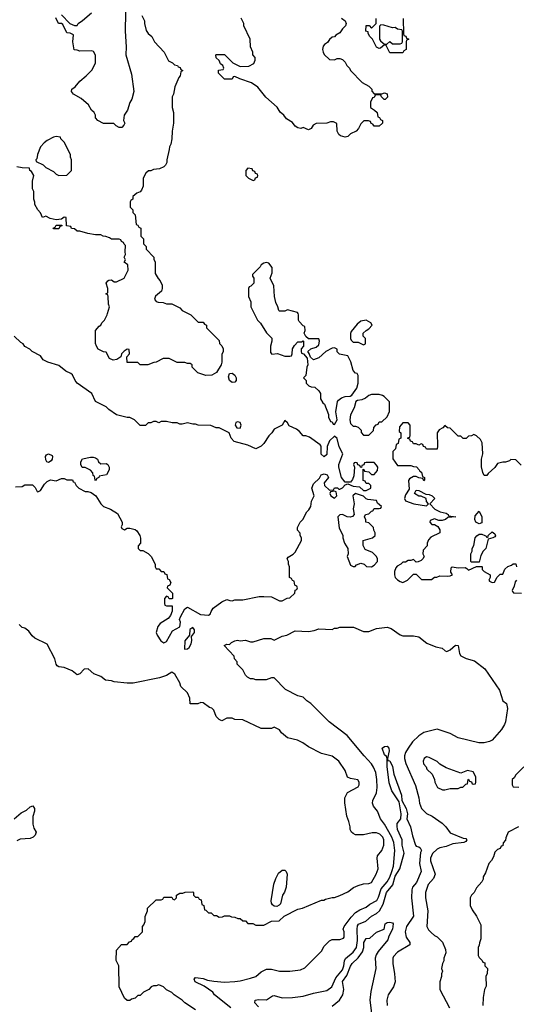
# Model space of a CAD drawing. Header units: inches. Extents: x 2348341 to 2479810, y 460419 to 613669.
# Tile 636 of 656: x 2431912 to 2435693, y 584738 to 592238. Entities that reach past the tile are written whole.
import ezdxf

# ---------------------------------------------------------------- set-up
doc = ezdxf.new("R2010")
doc.units = ezdxf.units.IN
doc.header["$MEASUREMENT"] = 0
doc.layers.add('C4538', color=7, linetype='Continuous')
doc.layers.add('C4539', color=7, linetype='Continuous')

msp = doc.modelspace()

# ---------------------------------------------------------------- linework, layer by layer
at = {"layer": 'C4538', "color": 2}
for points, elevation in [([(2433194, 590000), (2433214, 589990), (2433270, 589934), (2433310, 589934), (2433318, 589918), (2433334, 589910), (2433334, 589890), (2433430, 589794), (2433432.7, 589772.7), (2433450, 589754), (2433462, 589730), (2433462, 589710), (2433451.6, 589688.4), (2433452, 589630), (2433444.7, 589610), (2433411.3, 589550), (2433374, 589530), (2433330, 589529), (2433269.3, 589549.3), (2433226, 589590), (2433226, 589610), (2433210, 589618), (2433190, 589618), (2433170, 589626), (2433110, 589626), (2433050, 589658), (2433003.6, 589656.4), (2432951.6, 589628.4), (2432932.7, 589627.3), (2432888.4, 589608.4), (2432830, 589608), (2432810, 589626), (2432730, 589626), (2432728, 589670), (2432747.3, 589692.7), (2432746, 589726), (2432730, 589728), (2432706.4, 589713.6), (2432687.1, 589692.9), (2432682, 589670), (2432650.7, 589649.3), (2432624, 589644), (2432596.4, 589656.4), (2432570, 589706), (2432550, 589708), (2432510, 589728), (2432495.3, 589750), (2432488.4, 589771.6), (2432488, 589870), (2432516.4, 589903.6), (2432528.4, 589911.6), (2432538, 589930), (2432558, 589950), (2432578, 589990), (2432580.9, 590000)], 66), ([(2433697, 590000), (2433722, 589950), (2433745.4, 589925.4), (2433790, 589854), (2433831.6, 589811.6), (2433832, 589790), (2433821, 589750), (2433822.8, 589702.8), (2433831.3, 589691.3), (2433875.3, 589695.3), (2433930, 589674), (2433970, 589674), (2433982, 589678), (2433987.3, 589692.7), (2433988.7, 589730), (2434003.2, 589756.8), (2434030, 589784.7), (2434056.4, 589783.6), (2434070, 589792), (2434074, 589790), (2434074, 589750), (2434054, 589730), (2434054, 589710), (2434058, 589698), (2434072.7, 589692.7), (2434099.6, 589659.6), (2434104.7, 589610), (2434098, 589590), (2434091.6, 589528.4), (2434074, 589510), (2434094, 589490), (2434094, 589470), (2434114, 589450), (2434130, 589442), (2434159.6, 589439.6), (2434190.9, 589410.9), (2434202, 589390), (2434202, 589350), (2434219.6, 589319.6), (2434232, 589310), (2434262, 589230), (2434262, 589210), (2434278, 589178), (2434290, 589174), (2434298, 589158), (2434310, 589154), (2434328, 589190), (2434319.3, 589250), (2434331.5, 589328.5), (2434338.9, 589341.1), (2434361.3, 589358.7), (2434390, 589366.7), (2434429.5, 589370.5), (2434441.5, 589378.5), (2434478, 589430), (2434489, 589469), (2434488, 589528), (2434482, 589542), (2434470, 589546), (2434450, 589566), (2434432.5, 589632.5), (2434410, 589678), (2434348, 589690), (2434329.1, 589709.1), (2434328, 589728), (2434310, 589738), (2434290, 589735.3), (2434242, 589710), (2434190, 589662), (2434150, 589648), (2434127.3, 589667.3), (2434116.4, 589696.4), (2434106, 589710), (2434128, 589732), (2434170, 589744.7), (2434190, 589762), (2434195.3, 589790), (2434190, 589806), (2434110, 589806), (2434090, 589826), (2434078, 589850), (2434086, 589870), (2434082, 589902), (2434070, 589906), (2434040.2, 589940.2), (2434035.3, 589950), (2434035.3, 589990), (2434031.6, 590000)], 70), ([(2431880.4, 588679.6), (2431930, 588682), (2431950, 588694), (2432010, 588694), (2432030, 588674), (2432044.7, 588644.7), (2432050, 588642), (2432070, 588652), (2432099.3, 588700.7), (2432119.5, 588720.5), (2432146.8, 588733.2), (2432190, 588724.7), (2432230, 588742), (2432250, 588742), (2432270, 588734), (2432312.7, 588732.7), (2432318, 588718), (2432330, 588714), (2432342, 588690), (2432362, 588670), (2432410, 588644.7), (2432430, 588644.7), (2432455.3, 588635.3), (2432490.7, 588610.7), (2432530.7, 588550.7), (2432550.7, 588530.7), (2432602, 588510), (2432655.9, 588475.9), (2432691.3, 588410), (2432692, 588390), (2432684.7, 588375.3), (2432690, 588362), (2432710, 588352), (2432730, 588364.7), (2432750, 588366), (2432790, 588354), (2432804.5, 588344.5), (2432826, 588310), (2432831.6, 588288.4), (2432832, 588250), (2432814, 588230), (2432814, 588210), (2432830, 588194), (2432850, 588194), (2432890, 588172), (2432912, 588150), (2432942, 588090), (2432942, 588070), (2432950, 588054), (2432970, 588054), (2432990, 588034), (2433010, 588034), (2433018, 588018), (2433031.6, 588011.6), (2433038, 587978), (2433050, 587974), (2433062, 587950), (2433054, 587930), (2433038, 587922), (2433034, 587910), (2433074, 587870), (2433074, 587830), (2433070, 587826), (2433050, 587826), (2433042, 587842), (2433030, 587846), (2433014, 587830), (2433014, 587790), (2433018, 587778), (2433030, 587774), (2433072.7, 587772.7), (2433072.7, 587732.7), (2433059.8, 587700.2), (2433042, 587678), (2432982, 587638), (2432964.5, 587615.5), (2432951.3, 587570), (2432958, 587550), (2432987.5, 587507.5), (2433010, 587492), (2433030, 587502), (2433076.4, 587583.6), (2433130, 587614), (2433135.3, 587650), (2433128, 587670), (2433135.3, 587690), (2433168.7, 587751.3), (2433190, 587762), (2433287.5, 587707.5), (2433350, 587702.8), (2433362, 587710), (2433369.3, 587730.7), (2433385.6, 587754.4), (2433450, 587804.7), (2433490, 587822), (2433512.7, 587812.7), (2433530, 587812), (2433550, 587818), (2433610, 587818), (2433736.4, 587843.6), (2433770, 587844.7), (2433830, 587842), (2433890, 587812), (2433910, 587812), (2433948.4, 587831.6), (2433970, 587834), (2434006, 587870), (2434008.4, 587891.6), (2434022, 587898), (2434026, 587910), (2434022, 587922), (2434006, 587930), (2434002, 587962), (2433990, 587966), (2433982, 587982), (2433966, 587990), (2433966, 588070), (2433958, 588090), (2433958, 588110), (2433948, 588130), (2433956.4, 588143.6), (2433993.6, 588166.4), (2434010, 588182), (2434058, 588270), (2434058, 588290), (2434048, 588310), (2434047.3, 588327.3), (2434028, 588350), (2434028, 588370), (2434048, 588410), (2434068.9, 588431.1), (2434098, 588490), (2434114.6, 588505.4), (2434128, 588530), (2434134, 588570), (2434154, 588610), (2434135.3, 588670), (2434150, 588702), (2434194, 588746), (2434208, 588770), (2434230, 588778), (2434252, 588770), (2434262, 588750), (2434231.3, 588710), (2434232, 588690), (2434270, 588654), (2434302, 588658), (2434310, 588672), (2434331.6, 588671.6), (2434342, 588662), (2434350, 588662), (2434370, 588672), (2434390, 588694), (2434410, 588702), (2434450, 588684), (2434498.8, 588678.8), (2434530, 588652), (2434550, 588652), (2434586, 588670), (2434586, 588690), (2434570, 588706), (2434550, 588706), (2434542, 588722), (2434528.4, 588728.4), (2434526, 588814), (2434532.7, 588812.7), (2434538, 588798), (2434570, 588794), (2434590, 588774), (2434610, 588774), (2434636.4, 588803.6), (2434638, 588830), (2434630, 588846), (2434610, 588866), (2434550, 588866), (2434538, 588862), (2434532.7, 588847.3), (2434518, 588842), (2434514, 588826), (2434506, 588830), (2434502, 588842), (2434487.3, 588847.3), (2434482, 588862), (2434470, 588866), (2434458, 588862), (2434454, 588850), (2434462, 588830), (2434455.3, 588764.7), (2434445.5, 588734.5), (2434430, 588714), (2434390, 588714), (2434361.2, 588750), (2434341.2, 588830), (2434341.2, 588850), (2434373.2, 588930), (2434345.2, 588985.2), (2434328.4, 589048.4), (2434310, 589066), (2434272, 589030), (2434252.7, 588987.3), (2434250, 588926), (2434230, 588908), (2434208.4, 588928.4), (2434208, 588990), (2434200.4, 589000.4), (2434118, 589058), (2434090, 589068.7), (2434069.1, 589069.1), (2434042, 589102), (2434019, 589119), (2433963.1, 589143.1), (2433950, 589166), (2433930, 589186), (2433911.1, 589148.9), (2433850, 589118), (2433832, 589090), (2433810, 589068), (2433771.1, 589008.9), (2433750.9, 588989.1), (2433710, 588968), (2433650, 588998), (2433545.8, 589025.8), (2433521.2, 589050), (2433506, 589090), (2433430, 589128), (2433408.9, 589128.9), (2433367.3, 589147.3), (2433271.6, 589148.4), (2433250, 589158), (2433230, 589158), (2433190, 589168), (2433150, 589158), (2433130, 589158), (2433110, 589168), (2433071.6, 589168.4), (2433030, 589178), (2432990, 589178), (2432970, 589168), (2432950, 589178), (2432930, 589178), (2432910, 589166), (2432890, 589166), (2432870, 589146), (2432830, 589146), (2432786, 589190), (2432750, 589208), (2432730, 589208), (2432650, 589228), (2432590, 589268), (2432570, 589288), (2432489.2, 589329.2), (2432462, 589390), (2432350, 589468.7), (2432334, 589490), (2432312.7, 589532.7), (2432302, 589542), (2432262, 589562), (2432210, 589604), (2432126, 589630), (2432090, 589648), (2432070, 589678), (2432006, 589710), (2431988.4, 589728.4), (2431950, 589748), (2431938, 589770), (2431919, 589779), (2431868.4, 589828.4)], 70), ([(2435730, 588846), (2435690, 588886), (2435652.7, 588887.3), (2435642, 588878), (2435611.6, 588868.4), (2435590, 588868), (2435550, 588858), (2435530, 588828), (2435479.6, 588780.4), (2435470, 588766), (2435450, 588766), (2435438, 588790), (2435428.4, 588831.6), (2435428, 588890), (2435438, 588930), (2435434.6, 589014.6), (2435420.4, 589040.4), (2435390, 589068), (2435370, 589078), (2435351.6, 589068.4), (2435330, 589066), (2435311.6, 589048.4), (2435288.4, 589048.4), (2435270, 589066), (2435250, 589066), (2435190, 589126), (2435168.4, 589128.4), (2435150, 589146), (2435134, 589130), (2435105.4, 589114.6), (2435092, 589090), (2435094, 588990), (2435090, 588966), (2435010, 588966), (2435002, 588982), (2434987.3, 588987.3), (2434982, 589002), (2434970, 589006), (2434950, 588998), (2434930, 589006), (2434910, 589006), (2434902, 589022), (2434887.3, 589027.3), (2434882, 589042), (2434867.3, 589047.3), (2434867.3, 589052.7), (2434882, 589058), (2434886, 589070), (2434886, 589150), (2434870, 589166), (2434830, 589166), (2434803.6, 589136.4), (2434802, 589102), (2434814, 589090), (2434814, 589050), (2434798, 589042), (2434794, 589010), (2434778, 589002), (2434774, 588970), (2434754, 588950), (2434752.7, 588892.7), (2434790, 588842), (2434890, 588842), (2434910, 588834), (2434932.7, 588832.7), (2434954, 588810), (2434958, 588798), (2434971.6, 588791.6), (2434978, 588758), (2434994, 588750), (2434994, 588730), (2434990, 588726), (2434982, 588742), (2434950, 588748), (2434930, 588758), (2434910, 588758), (2434879.6, 588740.4), (2434871.6, 588728.4), (2434876.9, 588663.1), (2434850, 588618), (2434841, 588590), (2434850, 588572), (2434914, 588550), (2435010, 588534), (2435026, 588550), (2435008.4, 588568.4), (2435006, 588590), (2434970, 588608), (2434950, 588608), (2434918, 588630), (2434930, 588654), (2434950, 588652), (2435003.6, 588623.6), (2435030, 588622), (2435051.6, 588611.6), (2435074, 588590), (2435034, 588550), (2435074, 588510), (2435114, 588490), (2435158.8, 588478.8), (2435174, 588470), (2435178, 588458), (2435232, 588450), (2435172.7, 588447.3), (2435154, 588430), (2435130, 588422), (2435103.1, 588423.1), (2435070, 588435.3), (2435038, 588422), (2435034, 588410), (2435050, 588394), (2435070, 588394), (2435096.9, 588376.9), (2435111.6, 588351.6), (2435112, 588330), (2435043.6, 588296.4), (2435023.6, 588276.4), (2435014, 588250), (2435014, 588230), (2434983.6, 588196.4), (2434982, 588170), (2434992, 588148), (2434982, 588130), (2434970, 588118), (2434947.3, 588107.3), (2434930, 588106), (2434910, 588126), (2434890, 588118), (2434870, 588118), (2434850, 588106), (2434830, 588106), (2434814, 588090), (2434785.4, 588074.6), (2434776.9, 588063.1), (2434765.4, 588034.6), (2434766, 588010), (2434771.3, 587990), (2434790, 587971.3), (2434810, 587958), (2434830, 587952), (2434866, 587970), (2434910, 588014), (2434930, 588014), (2434972.7, 587972.7), (2435047.3, 587972.7), (2435070, 587992), (2435087.3, 587992.7), (2435110, 588002), (2435170, 587998), (2435190, 588001), (2435208, 588010), (2435195.3, 588030), (2435198, 588062), (2435206, 588070), (2435250, 588062.8), (2435304.7, 588064.7), (2435318, 588058), (2435330, 588044.7), (2435390, 588074), (2435430, 588074), (2435434, 588070), (2435434, 588050), (2435450, 588034), (2435494, 588010), (2435494, 587990), (2435484.7, 587970), (2435490, 587962), (2435510, 587952), (2435527.3, 587952.7), (2435547.3, 587992.7), (2435570, 588014), (2435590, 588014), (2435607.3, 588052.7), (2435630, 588074), (2435656.4, 588083.6), (2435670, 588094), (2435690, 588094), (2435694, 588070)], 70), ([(2435694, 587970), (2435683.6, 587956.4), (2435676.9, 587923.1), (2435662, 587890), (2435663.6, 587883.6), (2435672.7, 587872.7), (2435732, 587870)], 70), ([(2433250, 584695.3), (2433169.1, 584749.1), (2433148, 584770), (2433088.9, 584808.9), (2433070, 584828), (2433028.4, 584848.4), (2433006, 584870), (2432970, 584886), (2432950, 584878), (2432930, 584878), (2432914, 584870), (2432894, 584850), (2432854, 584830), (2432830, 584806), (2432810, 584806), (2432790, 584786), (2432763.6, 584776.4), (2432750, 584766), (2432730, 584766), (2432710, 584786), (2432668, 584870), (2432666, 585030), (2432647.3, 585072.7), (2432648.4, 585151.6), (2432687.3, 585192.7), (2432730, 585194), (2432747.3, 585212.7), (2432762, 585218), (2432767.3, 585232.7), (2432782, 585238), (2432790, 585254), (2432810, 585254), (2432846, 585290), (2432846, 585330), (2432856.4, 585343.6), (2432866, 585370), (2432867.3, 585407.3), (2432886, 585450), (2432886, 585470), (2432950, 585534), (2432990, 585534), (2433002, 585538), (2433010, 585554), (2433070, 585554), (2433078, 585538), (2433090, 585534), (2433106, 585550), (2433106, 585570), (2433130, 585584.7), (2433154.6, 585585.4), (2433172.7, 585592.7), (2433230, 585594), (2433234, 585590), (2433234, 585570), (2433250, 585554), (2433270, 585554), (2433278, 585538), (2433292.7, 585532.7), (2433298, 585498), (2433314, 585490), (2433318, 585458), (2433330, 585454), (2433350, 585434), (2433370, 585434), (2433390, 585414), (2433410, 585414), (2433430, 585402), (2433456.4, 585403.6), (2433470, 585412), (2433510, 585412), (2433523.6, 585403.6), (2433550, 585402), (2433572.7, 585392.7), (2433591.6, 585391.6), (2433610, 585374), (2433630, 585374), (2433650, 585354), (2433687.3, 585352.7), (2433710, 585342), (2433770, 585342), (2433828.9, 585371.1), (2433887.3, 585372.7), (2433926, 585410), (2434030, 585462), (2434066, 585470), (2434210, 585531.3), (2434228.4, 585531.6), (2434241.2, 585538.8), (2434290, 585551), (2434310, 585551), (2434350, 585566), (2434410, 585596), (2434452.5, 585627.5), (2434490, 585644), (2434530, 585656.3), (2434570, 585658.8), (2434590, 585664.7), (2434625.2, 585730), (2434641.2, 585770), (2434632.7, 585850), (2434637.2, 585870), (2434670, 585910.8), (2434685.6, 585950), (2434685.6, 585990), (2434677.6, 586010), (2434654.9, 586034.9), (2434630, 586045.1), (2434595.2, 586044.8), (2434530, 586028.7), (2434470, 586028), (2434450, 586038), (2434438, 586050), (2434428.7, 586070), (2434428.7, 586090), (2434419, 586130), (2434404, 586170), (2434388.4, 586271.6), (2434388, 586310), (2434408.9, 586351.1), (2434490, 586394), (2434498, 586410), (2434498, 586430), (2434487.3, 586447.3), (2434430, 586458), (2434408.9, 586468.9), (2434390, 586518), (2434342, 586590), (2434290, 586628.7), (2434210, 586648), (2434110, 586698), (2434068.9, 586728.9), (2434026, 586750), (2433950, 586768.7), (2433905.6, 586805.6), (2433890, 586828), (2433850, 586848), (2433830, 586838), (2433750, 586838), (2433610, 586906), (2433550, 586908), (2433530, 586918), (2433490, 586918), (2433450, 586898), (2433430, 586908), (2433408, 586930), (2433390, 586978), (2433373.6, 586993.6), (2433358, 586998), (2433310, 587035.3), (2433290, 587038), (2433267.3, 587027.3), (2433210, 587026), (2433208, 587070), (2433188.7, 587110), (2433138, 587158), (2433130, 587186), (2433094, 587254), (2433070, 587268), (2433030, 587242), (2432975.3, 587224.7), (2432775.3, 587184.7), (2432730, 587184), (2432630, 587194), (2432610, 587201.2), (2432566, 587206), (2432530, 587235.3), (2432476.5, 587256.5), (2432432.7, 587292.7), (2432402, 587290), (2432370, 587255.3), (2432350, 587248.7), (2432310, 587279), (2432250, 587304), (2432210, 587309), (2432196.4, 587316.4), (2432188.9, 587328.9), (2432179, 587370), (2432120.4, 587480.4), (2432026.3, 587526.3), (2432005.6, 587545.6), (2431980.4, 587580.4), (2431950, 587602), (2431929.1, 587609.1), (2431908, 587630)], 70), ([(2433519, 584710), (2433395.3, 584810), (2433382, 584830), (2433315.6, 584875.6), (2433249, 584910), (2433239, 584930), (2433250, 584941), (2433270, 584940.5), (2433310, 584934.9), (2433342, 584922), (2433390, 584915.5), (2433472.1, 584907.9), (2433550, 584911), (2433590, 584916), (2433670, 584936), (2433709.1, 584950.9), (2433750, 584984.7), (2433790, 585004.7), (2433830, 585004.7), (2433890, 584991.3), (2433970, 584991.3), (2434050, 585001), (2434083.1, 585016.9), (2434210, 585142), (2434230, 585182), (2434270, 585222), (2434290, 585231.3), (2434350, 585231.3), (2434377.2, 585242.8), (2434382, 585250), (2434382, 585290), (2434375.3, 585310), (2434382, 585330), (2434437, 585403), (2434470, 585438), (2434502, 585458), (2434550, 585478), (2434579.3, 585500.7), (2434630.9, 585529.1), (2434645.1, 585554.9), (2434663.6, 585616.4), (2434710, 585670.4), (2434730, 585705.5), (2434746.2, 585750), (2434757.2, 585790), (2434767.6, 585910), (2434760.7, 585970), (2434746, 586010), (2434690, 586109.3), (2434659.3, 586150), (2434635.3, 586210), (2434606.3, 586246.3), (2434597.2, 586270), (2434601.2, 586290), (2434629.4, 586350), (2434633.6, 586390), (2434631.6, 586450), (2434622.7, 586502.7), (2434605.4, 586545.4), (2434590, 586569), (2434534, 586630), (2434406.3, 586786.3), (2434269.3, 586889.3), (2434128, 587030), (2434098, 587050), (2434070, 587078), (2434030, 587088), (2433936.4, 587136.4), (2433850, 587226), (2433830, 587226), (2433788.4, 587208.4), (2433710, 587208.7), (2433690, 587218), (2433670, 587218), (2433646, 587230), (2433630, 587246), (2433610, 587286), (2433568.4, 587328.4), (2433567.3, 587347.3), (2433548.4, 587368.4), (2433546, 587390), (2433468, 587470), (2433490, 587482), (2433510, 587478), (2433524.8, 587495.2), (2433550, 587506), (2433570, 587510.7), (2433590, 587506), (2433630, 587510.8), (2433670, 587498), (2433690, 587498), (2433770, 587524.7), (2433823.6, 587523.6), (2433850, 587512), (2433910, 587542), (2433946, 587550), (2434010, 587582), (2434110, 587578), (2434154.6, 587585.4), (2434190, 587598), (2434290, 587592), (2434310, 587602), (2434330, 587602), (2434350, 587612), (2434430, 587612), (2434454, 587610), (2434530, 587578), (2434570, 587578), (2434630, 587601), (2434710.9, 587610.9), (2434739.8, 587599.8), (2434810, 587551.3), (2434830, 587544.7), (2434910, 587544.7), (2434950, 587536), (2435012, 587490), (2435081.4, 587461.4), (2435130, 587451.3), (2435151.1, 587431.1), (2435165.4, 587425.4), (2435190, 587438.8), (2435230, 587474.8), (2435250, 587471.3), (2435260.7, 587410), (2435270, 587391.3), (2435310.9, 587370.9), (2435374.8, 587354.8), (2435454.4, 587294.4), (2435564.7, 587130), (2435592, 587050), (2435618, 587030), (2435626, 586990), (2435612, 586890), (2435604.7, 586870), (2435582, 586830), (2435510, 586749), (2435490, 586739), (2435450, 586729), (2435409.1, 586729.1), (2435250, 586769), (2435190, 586802), (2435090, 586834), (2434990, 586809), (2434950, 586784), (2434903.4, 586736.6), (2434870, 586689), (2434850, 586655.3), (2434842, 586630), (2434842, 586610), (2434852.8, 586572.8), (2434925.8, 586405.8), (2434950.5, 586310), (2434956.3, 586270), (2434970.5, 586230.5), (2435010, 586191), (2435052, 586170), (2435130, 586118), (2435158, 586090), (2435190, 586044.7), (2435290, 586004.7), (2435310, 586002), (2435318, 585990), (2435310, 585978), (2435294, 585970), (2435210, 585960.7), (2435160.3, 585939.7), (2435111.3, 585930), (2435090, 585919.3), (2435054.2, 585885.8), (2435040.4, 585850), (2435040.5, 585830), (2435076, 585730), (2435064, 585696), (2435022.8, 585650), (2435002.8, 585590), (2435001, 585550), (2435020.7, 585450), (2435012, 585330), (2435025.4, 585305.4), (2435045.4, 585285.4), (2435070, 585262), (2435090, 585252), (2435131.1, 585211.1), (2435155.3, 585155.3), (2435156, 585130), (2435142, 585090), (2435142, 585070), (2435132, 585050), (2435124.7, 585010), (2435130.8, 584990), (2435124.7, 584970), (2435124.7, 584950), (2435111.3, 584910), (2435112, 584850), (2435184.7, 584710)], 66), ([(2433730, 584718), (2433702, 584750), (2433706, 584770), (2433730, 584773.4), (2433790, 584771.3), (2433836.4, 584803.6), (2433850, 584804.7), (2433910, 584786.8), (2433990, 584790.8), (2434070, 584801), (2434150, 584822.8), (2434250, 584842.8), (2434289.4, 584870.6), (2434319.3, 584940.7), (2434370, 585000.7), (2434379.7, 585030), (2434384.2, 585070), (2434392.5, 585087.5), (2434450, 585135.8), (2434477.2, 585170), (2434483.7, 585223.7), (2434480.4, 585310), (2434483.5, 585336.5), (2434491.3, 585348.7), (2434547.6, 585372.4), (2434590, 585408.4), (2434630, 585430.4), (2434650.9, 585449.1), (2434678.5, 585501.5), (2434705.4, 585590), (2434752.1, 585647.9), (2434770, 585714.9), (2434805.6, 585770), (2434839.5, 585890), (2434824.7, 585950), (2434824.5, 585990), (2434789.5, 586070), (2434786, 586094), (2434785.6, 586114.4), (2434814, 586150), (2434816, 586190), (2434800.2, 586280.2), (2434744.8, 586364.8), (2434725.4, 586425.4), (2434709.6, 586549.6), (2434709.4, 586609.4), (2434705.2, 586625.2), (2434690, 586639), (2434673.2, 586690), (2434690, 586702), (2434710, 586704), (2434724, 586690), (2434724.9, 586670), (2434712, 586610), (2434714, 586594), (2434730, 586592), (2434750.4, 586550), (2434762, 586490), (2434819.1, 586330), (2434821, 586290), (2434854.9, 586230), (2434864, 586190), (2434858.8, 586150), (2434888.2, 586090), (2434902, 586022), (2434924.7, 585950), (2434930, 585942), (2434950, 585938), (2434962, 585930), (2434970.7, 585910.7), (2434964.5, 585895.5), (2434956.3, 585810), (2434968.7, 585750), (2434933.7, 585666.3), (2434902.4, 585630), (2434897, 585610), (2434894.6, 585550), (2434910.5, 585410), (2434857.6, 585330), (2434846.7, 585290), (2434855.3, 585250), (2434882, 585210), (2434882.8, 585190), (2434790, 585134.5), (2434758, 585102), (2434753, 585090), (2434753, 585050), (2434766.8, 584970), (2434770.9, 584909.1), (2434758, 584870), (2434718.8, 584810), (2434707.7, 584770), (2434710.7, 584730)], 62), ([(2435750, 586546), (2435690, 586486), (2435676.9, 586463.1), (2435662, 586450), (2435662, 586410), (2435670, 586394), (2435711.6, 586391.6)], 70), ([(2431869, 586150), (2431922.5, 586197.5), (2431962.7, 586217.3), (2431990, 586242), (2432010.9, 586250.9), (2432024.7, 586230), (2432024.7, 586210), (2432011.1, 586168.9), (2432010.8, 586110), (2432019.8, 586079.8), (2432038, 586050), (2432030, 586026), (2432014, 586010), (2431990, 586002), (2431915.3, 585995.3), (2431890, 585982)], 70), ([(2435710.9, 586089.1), (2435631.6, 586048.4), (2435612.7, 586007.3), (2435611.6, 585988.4), (2435592.7, 585967.3), (2435590, 585946), (2435578, 585942), (2435570, 585926), (2435550, 585918), (2435530, 585898), (2435519.6, 585860.4), (2435505.4, 585834.6), (2435484.7, 585810), (2435459.6, 585740.4), (2435442, 585710), (2435442, 585690), (2435432, 585670), (2435390, 585626), (2435372, 585590), (2435352, 585570), (2435342, 585550), (2435342, 585490), (2435356.9, 585456.9), (2435391.3, 585410), (2435423.6, 585343.6), (2435423.6, 585236.4), (2435412.7, 585207.3), (2435411.6, 585188.4), (2435402, 585170), (2435402, 585110), (2435410, 585094), (2435432.7, 585072.7), (2435438, 585058), (2435452.7, 585052.7), (2435454, 585030), (2435474, 585010), (2435472.7, 584972.7), (2435462, 584950), (2435463.6, 584876.4), (2435452, 584850), (2435441, 584790), (2435438.8, 584730)], 70), ([(2434290, 584724), (2434346.6, 584770), (2434372, 584810), (2434380.7, 584850), (2434370, 584910.8), (2434402.2, 584957.7), (2434430, 585027.3), (2434444.2, 585050), (2434488.4, 585091.5), (2434523.3, 585136.7), (2434532.7, 585170), (2434533.2, 585210), (2434550, 585238), (2434578, 585242), (2434630, 585286.8), (2434686, 585310), (2434695.3, 585350), (2434710, 585361), (2434730, 585364.7), (2434750, 585358), (2434756, 585350), (2434750.7, 585310), (2434723.5, 585256.5), (2434716, 585230), (2434640.4, 585139.6), (2434625.2, 585114.8), (2434618, 585090), (2434622.6, 585010), (2434584.5, 584835.5), (2434577.6, 584770), (2434591.3, 584670)], 58)]:
    msp.add_lwpolyline(points, dxfattribs=dict(at, elevation=elevation))
for points, elevation in [([(2434550, 589948), (2434510, 589942), (2434481.4, 589918.6), (2434436.9, 589863.1), (2434431.1, 589848.9), (2434431, 589810), (2434436, 589796), (2434450, 589782), (2434490, 589782), (2434530, 589762), (2434546, 589770), (2434546, 589810), (2434528, 589828), (2434528, 589850), (2434548.9, 589871.1), (2434570, 589882), (2434595.3, 589910), (2434586, 589930)], 70), ([(2433530, 589473.2), (2433509.6, 589489.6), (2433502.7, 589517.3), (2433510, 589542), (2433530, 589546), (2433550.4, 589530.4), (2433560.7, 589510), (2433560.7, 589490), (2433550, 589477.2)], 66), ([(2434650, 589382), (2434590, 589382), (2434570, 589375.3), (2434545.2, 589354.8), (2434518, 589342), (2434483.4, 589336.6), (2434471.3, 589330), (2434458, 589282), (2434430, 589228), (2434425.5, 589190), (2434430, 589162), (2434450, 589142), (2434470, 589142), (2434490, 589134), (2434511.6, 589111.6), (2434512.7, 589092.7), (2434530, 589074), (2434570, 589074), (2434606, 589110), (2434608.4, 589131.6), (2434627.3, 589152.7), (2434642, 589158), (2434650, 589174), (2434670, 589174), (2434710, 589214), (2434727.3, 589252.7), (2434727.3, 589327.3), (2434688.4, 589368.4), (2434674.6, 589374.6)], 70), ([(2433570, 589175.1), (2433558, 589170), (2433551.3, 589150), (2433564.7, 589130), (2433590, 589126.8), (2433599.3, 589150), (2433590, 589168.7)], 70), ([(2432130, 588864), (2432118, 588870), (2432110, 588886), (2432108, 588910), (2432116.4, 588923.6), (2432130, 588932), (2432158, 588918), (2432162, 588910), (2432158, 588890), (2432150, 588878)], 70), ([(2432530, 588854), (2432570, 588858), (2432582, 588850), (2432592, 588830), (2432592, 588810), (2432572, 588770), (2432518, 588762), (2432514, 588750), (2432498, 588742), (2432490, 588726), (2432486, 588730), (2432482, 588762), (2432470, 588766), (2432467.3, 588787.3), (2432450, 588806), (2432410, 588826), (2432388, 588828), (2432378, 588850), (2432378, 588870), (2432390, 588892), (2432450, 588906), (2432470, 588906), (2432490, 588901), (2432504.7, 588890), (2432511.3, 588871.3)], 70), ([(2434310, 588646), (2434278, 588642), (2434274, 588630), (2434282, 588610), (2434310, 588594), (2434326, 588610), (2434322, 588642)], 70), ([(2434470, 588629.4), (2434448.8, 588610), (2434458.4, 588550), (2434451, 588511), (2434458, 588470), (2434445.4, 588454.6), (2434429.1, 588449.1), (2434406, 588450), (2434370, 588468), (2434350, 588466), (2434334, 588450), (2434345.4, 588365.4), (2434371.6, 588311.6), (2434372, 588290), (2434384.7, 588250), (2434411.3, 588210), (2434412, 588170), (2434404.7, 588150), (2434430, 588082), (2434450, 588072), (2434467.3, 588072.7), (2434475.3, 588084.7), (2434510, 588098), (2434534, 588090), (2434552, 588072), (2434590, 588071.3), (2434610, 588082), (2434635.3, 588110), (2434635.3, 588130), (2434629.1, 588149.1), (2434599.3, 588179.3), (2434542, 588202), (2434527.3, 588232.7), (2434526, 588270), (2434598, 588290), (2434618, 588310), (2434618, 588330), (2434608, 588350), (2434606, 588370), (2434570, 588406), (2434548, 588410), (2434547.3, 588427.3), (2434538, 588450), (2434546, 588470), (2434570, 588474), (2434590, 588494), (2434602, 588498), (2434610, 588514), (2434650, 588514), (2434662, 588518), (2434666, 588530), (2434636.4, 588556.4), (2434630, 588575.3), (2434563.7, 588583.7), (2434549.3, 588589.3), (2434529.1, 588609.1)], 70), ([(2435410, 588398), (2435386, 588410), (2435378, 588430), (2435380.4, 588459.6), (2435410, 588494), (2435431.3, 588450), (2435430, 588406)], 70), ([(2435350, 588106), (2435346, 588110), (2435348, 588170), (2435358, 588190), (2435358, 588210), (2435370, 588234), (2435379, 588290), (2435392.3, 588307.7), (2435410, 588318.8), (2435430, 588318.8), (2435454, 588310), (2435464.7, 588304.7), (2435470, 588294), (2435478, 588302), (2435478, 588310), (2435510, 588336), (2435530, 588322), (2435534.4, 588305.6), (2435530, 588298), (2435514, 588290), (2435478, 588282), (2435462, 588210), (2435442, 588190), (2435423.6, 588156.4), (2435410, 588106)], 70), ([(2433230, 587608), (2433207.3, 587592.7), (2433204.7, 587550), (2433170, 587506), (2433166, 587446), (2433170, 587442), (2433190, 587444.7), (2433203.1, 587456.9), (2433216.5, 587483.5), (2433222, 587510), (2433220.4, 587539.6), (2433242, 587570), (2433242, 587590)], 70), ([(2435010, 586622), (2434992, 586610), (2434984.7, 586590), (2434986, 586570), (2435006, 586546), (2435012, 586530), (2435052, 586490), (2435071.6, 586451.6), (2435072, 586430), (2435094, 586390), (2435132.7, 586372.7), (2435150, 586372), (2435190, 586382), (2435250, 586382), (2435270, 586392), (2435287.3, 586392.7), (2435310, 586414), (2435322, 586418), (2435326, 586450), (2435330, 586454), (2435338, 586438), (2435352.7, 586432.7), (2435358, 586418), (2435370, 586414), (2435382, 586418), (2435386, 586430), (2435386, 586470), (2435366, 586510), (2435322, 586518), (2435270, 586498), (2435160.2, 586540.2), (2435110, 586568), (2435090, 586588), (2435030, 586618)], 70), ([(2433870, 585483.7), (2433850, 585486.6), (2433836.9, 585496.9), (2433828.3, 585508.3), (2433825.6, 585525.6), (2433847.5, 585652.5), (2433863, 585697), (2433883.1, 585736.9), (2433910, 585760.4), (2433930, 585760.4), (2433940.4, 585750), (2433948.5, 585730), (2433940.3, 585630), (2433927, 585593), (2433912.7, 585570), (2433896.5, 585503.5), (2433887.2, 585492.8)], 70)]:
    msp.add_lwpolyline(points, close=True, dxfattribs=dict(at, elevation=elevation))
at = {"layer": 'C4539', "color": 2}
for points, elevation in [([(2432718.8, 592430), (2432714.8, 592150), (2432722.8, 592030), (2432718.8, 591970), (2432762.5, 591822.5), (2432782, 591690), (2432766.4, 591633.6), (2432750, 591608), (2432733.4, 591550), (2432706, 591510), (2432701, 591470), (2432711.3, 591450), (2432705.4, 591434.6), (2432690, 591418), (2432670, 591418), (2432646, 591430), (2432627.3, 591447.3), (2432550, 591448), (2432506, 591470), (2432488, 591490), (2432488, 591510), (2432478, 591530), (2432458, 591550), (2432435.3, 591590), (2432378.6, 591638.6), (2432322, 591670), (2432305.2, 591690), (2432308.7, 591710), (2432334.6, 591725.4), (2432368.7, 591770), (2432418, 591810), (2432463.1, 591856.9), (2432488.7, 591910), (2432488.4, 591968.4), (2432474.6, 591994.6), (2432460.4, 592000.4), (2432370, 591998), (2432350, 592006), (2432327.3, 592007.3), (2432315.3, 592070), (2432322, 592122), (2432296.4, 592136.4), (2432270, 592138), (2432240.4, 592200.4), (2432230, 592208), (2432208, 592210), (2432188, 592252)], 62), ([(2432230, 592274), (2432294, 592210), (2432330, 592194), (2432350, 592194), (2432358, 592210), (2432390, 592231.3), (2432459, 592290)], 62), ([(2432841, 592270), (2432861, 592230), (2432861, 592210), (2432875.3, 592155.3), (2432890, 592132), (2432918, 592110), (2432938, 592070), (2433011.1, 591991.1), (2433045.4, 591925.4), (2433074, 591910), (2433090, 591894), (2433114, 591890), (2433118, 591878), (2433132.7, 591872.7), (2433138, 591858), (2433154, 591850), (2433138, 591842), (2433134, 591810), (2433123.6, 591796.4), (2433092.7, 591727.3), (2433082, 591670), (2433072, 591650), (2433072, 591570), (2433082, 591530), (2433082, 591450), (2433072, 591390), (2433071.3, 591330), (2433062, 591290), (2433051.6, 591268.4), (2433051.1, 591248.9), (2433032, 591170), (2433032, 591150), (2433022, 591130), (2433010, 591118), (2432976.9, 591103.1), (2432930, 591098), (2432910, 591088), (2432892.7, 591087.3), (2432871.6, 591068.4), (2432852, 591030), (2432852, 590970), (2432839.6, 590940.4), (2432830, 590926), (2432803.6, 590916.4), (2432774, 590890), (2432774, 590870), (2432758, 590862), (2432754, 590850), (2432754, 590810), (2432774, 590790), (2432774, 590770), (2432791.6, 590751.6), (2432798, 590678), (2432810, 590674), (2432818, 590658), (2432834, 590650), (2432834, 590590), (2432854, 590570), (2432854, 590530), (2432874, 590510), (2432874, 590490), (2432932, 590430), (2432932.7, 590412.7), (2432942, 590390), (2432943.6, 590303.6), (2432966.4, 590266.4), (2432982, 590250), (2432995.3, 590215.3), (2432996, 590190), (2432991, 590169), (2432946.8, 590133.2), (2432938, 590110), (2432942, 590102), (2432951.1, 590091.1), (2432966.4, 590086.4), (2433004.7, 590084.7), (2433030, 590074), (2433070, 590074), (2433130, 590042), (2433150, 590022), (2433194, 590000)], 66), ([(2434362, 592250), (2434391.3, 592230), (2434398, 592210), (2434392, 592190), (2434370.9, 592169.1), (2434350, 592138), (2434319.6, 592120.4), (2434310, 592108), (2434290, 592106), (2434270, 592086), (2434256.9, 592063.1), (2434234, 592050), (2434223.6, 592036.4), (2434218, 592010), (2434222, 591990), (2434230, 591974), (2434270, 591934), (2434310, 591932), (2434330, 591942), (2434350, 591942), (2434370, 591934), (2434390, 591914), (2434402, 591890), (2434422, 591870), (2434432, 591850), (2434519.6, 591759.6), (2434571.1, 591731.1), (2434592, 591710), (2434592.7, 591692.7), (2434610, 591674), (2434670, 591674), (2434690, 591682), (2434710, 591674), (2434711.6, 591648.4), (2434694, 591630), (2434686, 591630), (2434666, 591650), (2434662, 591662), (2434630, 591666), (2434618, 591662), (2434610, 591646), (2434598, 591642), (2434582, 591610), (2434582, 591570), (2434614, 591550), (2434634, 591530), (2434638, 591498), (2434652.7, 591492.7), (2434658, 591478), (2434674, 591470), (2434674, 591450), (2434650, 591428), (2434610, 591426), (2434602, 591442), (2434587.3, 591447.3), (2434582, 591462), (2434567.3, 591467.3), (2434532.7, 591467.3), (2434510, 591446), (2434491.6, 591408.4), (2434474, 591390), (2434430, 591368), (2434411, 591349), (2434390, 591342), (2434354.6, 591354.6), (2434343.1, 591363.1), (2434328, 591390), (2434327.3, 591447.3), (2434300.4, 591460.4), (2434279.6, 591460.4), (2434250, 591448.7), (2434170, 591448), (2434145.4, 591434.6), (2434131.1, 591408.9), (2434110, 591398), (2434070, 591418), (2434052, 591408), (2434030, 591415.3), (2434010, 591428), (2433990, 591454), (2433943.7, 591483.7), (2433924, 591510), (2433894.8, 591534.8), (2433872.7, 591572.7), (2433786.8, 591646.8), (2433724.7, 591724.7), (2433678, 591758), (2433588, 591788), (2433550, 591806), (2433538, 591802), (2433530, 591786), (2433470, 591786), (2433426, 591830), (2433426, 591854), (2433462, 591858), (2433466, 591870), (2433458, 591890), (2433442, 591902), (2433430, 591926), (2433408.4, 591948.4), (2433406, 591970), (2433410, 591974), (2433470, 591974), (2433534, 591910), (2433590, 591882), (2433656.4, 591883.6), (2433694.6, 591905.4), (2433706, 591930), (2433706, 591950), (2433686, 591970), (2433686, 591990), (2433668, 592030), (2433666, 592090), (2433618, 592190), (2433618, 592210), (2433598, 592250)], 66), ([(2434832.7, 592247.3), (2434834, 592130), (2434838, 592118), (2434852.7, 592112.7), (2434858, 592098), (2434874, 592090), (2434858, 592082), (2434854, 592070), (2434854, 592010), (2434838, 592002), (2434830, 591986), (2434730, 591986), (2434702, 592042), (2434690, 592046), (2434659.6, 592020.4), (2434650, 592018), (2434630, 592028), (2434598, 592090), (2434578, 592110), (2434566, 592134), (2434566, 592146), (2434548, 592150), (2434550, 592194), (2434572.7, 592192.7), (2434590, 592174), (2434626, 592210), (2434627.3, 592247.3)], 66), ([(2432580.9, 590000), (2432595.3, 590050), (2432588.4, 590071.6), (2432586, 590130), (2432582, 590142), (2432568.7, 590150), (2432582, 590158), (2432582, 590190), (2432569.2, 590230), (2432582, 590250), (2432590, 590254.8), (2432610, 590256), (2432630, 590242), (2432650, 590242), (2432706, 590270), (2432738, 590330), (2432735.3, 590370), (2432708, 590390), (2432718, 590410), (2432708, 590430), (2432717.2, 590450), (2432714, 590470), (2432718, 590518), (2432707.3, 590527.3), (2432702, 590542), (2432687.3, 590547.3), (2432682, 590562), (2432670, 590566), (2432610, 590566), (2432596.4, 590576.4), (2432567.3, 590587.3), (2432548.4, 590588.4), (2432530, 590598), (2432490, 590598), (2432430, 590608.7), (2432370, 590628), (2432350, 590628), (2432330, 590646), (2432307.3, 590647.3), (2432302, 590662), (2432267.3, 590667.3), (2432266, 590730), (2432250, 590734), (2432230, 590718), (2432190, 590714), (2432143.1, 590723.1), (2432110, 590742), (2432086, 590730), (2432070, 590766), (2432048.4, 590788.4), (2432028, 590830), (2432027.3, 590847.3), (2432018, 590870), (2432018, 590930), (2432008, 590950), (2432008.4, 591008.4), (2432018, 591050), (2432000.4, 591080.4), (2431988, 591090), (2431986, 591106), (2431930, 591108.7), (2431890, 591118)], 66), ([(2434031.6, 590000), (2434028.4, 590008.4), (2433950, 590028), (2433930, 590018), (2433890, 590018), (2433884, 590024), (2433878, 590050), (2433862.7, 590082.7), (2433852, 590130), (2433846, 590210), (2433818, 590270), (2433835.3, 590310), (2433835.3, 590350), (2433810, 590384), (2433790, 590389), (2433770, 590384), (2433751.3, 590370), (2433743.6, 590356.4), (2433683.6, 590296.4), (2433683.6, 590283.6), (2433694, 590270), (2433694, 590230), (2433672.7, 590207.3), (2433658, 590202), (2433654, 590190), (2433654, 590130), (2433672, 590090), (2433672, 590050), (2433697, 590000)], 70)]:
    msp.add_lwpolyline(points, dxfattribs=dict(at, elevation=elevation))
for points, elevation in [([(2434662, 592198), (2434652, 592188), (2434651.3, 592090), (2434658, 592078), (2434679.6, 592059.6), (2434690, 592052), (2434707.3, 592052.7), (2434730, 592072), (2434750, 592054), (2434810, 592054), (2434822, 592058), (2434826, 592070), (2434826, 592150), (2434822, 592162), (2434790, 592166), (2434770, 592178), (2434750, 592175.3), (2434683.6, 592196.4)], 66), ([(2432190, 591348), (2432170, 591342), (2432121.4, 591318.6), (2432098.8, 591301.2), (2432070.7, 591269.3), (2432046, 591210), (2432042, 591178), (2432034, 591170), (2432038, 591158), (2432090, 591132), (2432110, 591112), (2432170, 591082), (2432190, 591062), (2432210, 591052), (2432270, 591054), (2432306, 591090), (2432306, 591170), (2432298, 591190), (2432298, 591210), (2432250, 591306), (2432226, 591330), (2432222, 591342)], 66), ([(2433650, 591106), (2433634, 591090), (2433634, 591050), (2433654, 591030), (2433690, 591014), (2433702, 591018), (2433707.3, 591032.7), (2433722, 591038), (2433726, 591050), (2433722, 591062), (2433707.3, 591067.3), (2433702, 591082), (2433687.3, 591087.3), (2433682, 591102)], 70), ([(2432170, 590646), (2432166, 590650), (2432182, 590658), (2432190, 590674), (2432232.7, 590672.7), (2432232.7, 590667.3), (2432218, 590662), (2432210, 590646)], 66)]:
    msp.add_lwpolyline(points, close=True, dxfattribs=dict(at, elevation=elevation))

doc.saveas('drawing.dxf')
